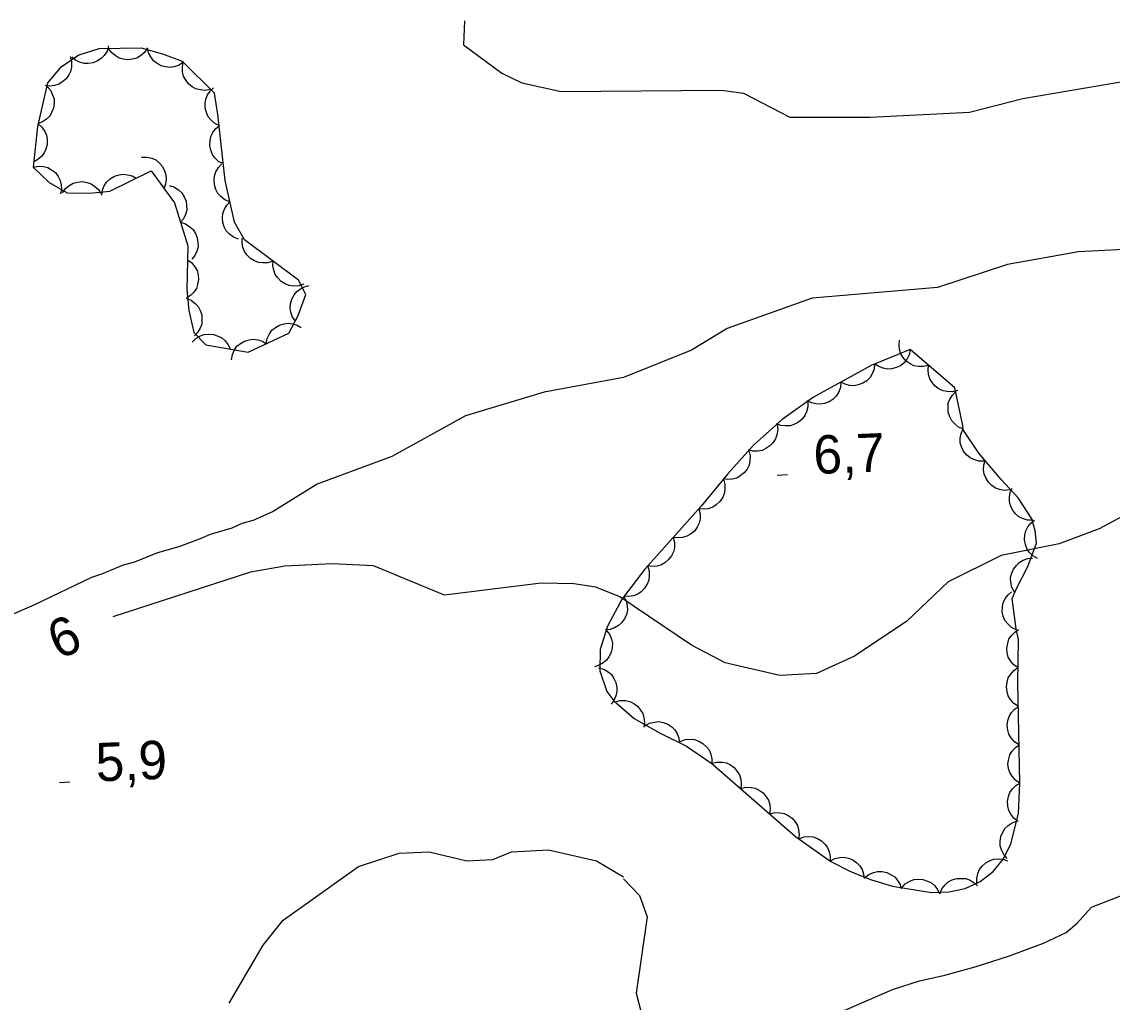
# Model space of a CAD drawing. Extents: x 336540 to 340074, y 5572036 to 5573747.
# Drawn here: x 337358.4 to 337443.6, y 5573040 to 5573116.6 of the extents above; entities that cross this region are included whole.
import ezdxf

# ---------------------------------------------------------------- set-up
doc = ezdxf.new("R2010")
doc.units = 0
for name, color, linetype in [('Niveau 2', 7, 'Continuous'), ('Niveau 3', 7, 'Continuous'), ('Niveau 44', 7, 'Continuous')]:
    doc.layers.add(name, color=color, linetype=linetype)

msp = doc.modelspace()

# ---------------------------------------------------------------- linework, layer by layer
at = {"layer": 'Niveau 2'}
for points in [[(337392.95, 5573116.71), (337392.88, 5573114.84), (337395.87, 5573112.62), (337397.43, 5573111.85), (337400.51, 5573111.17), (337413.02, 5573111.29), (337414.75, 5573111.06), (337418.38, 5573109.18), (337424.64, 5573109.17), (337432.4, 5573109.56), (337436.58, 5573110.64), (337445.15, 5573112.09)], [(337445.99, 5573098.91), (337440.93, 5573098.64), (337435.38, 5573097.67), (337429.9, 5573095.86), (337420.12, 5573095.03), (337413.48, 5573092.65), (337410.68, 5573090.98), (337405.37, 5573088.84), (337399.18, 5573087.68), (337393.02, 5573085.83), (337387.27, 5573082.66), (337381.44, 5573080.49), (337378, 5573078.37), (337376.44, 5573077.66), (337375.54, 5573077.41), (337374.76, 5573077.06), (337373.08, 5573076.57), (337372.3, 5573076.21), (337370.63, 5573075.61), (337368.95, 5573075.12), (337367.16, 5573074.41), (337366.27, 5573074.16), (337364.59, 5573073.45), (337363.81, 5573073.2), (337359.35, 5573071.07), (337356.9, 5573070)], [(337448.48, 5573080.19), (337442.55, 5573077.01), (337439.4, 5573075.82), (337434.88, 5573074.91), (337430.74, 5573072.85), (337427.52, 5573069.79)], [(337427.52, 5573069.79), (337423.42, 5573067.05), (337420.45, 5573065.7), (337417.59, 5573065.55), (337413.31, 5573066.53), (337410.69, 5573067.91), (337405.08, 5573071.69), (337403.2, 5573072.44), (337401.48, 5573072.7), (337398.95, 5573072.75), (337391.38, 5573071.83), (337385.84, 5573074.1), (337382.61, 5573074.28), (337378.91, 5573074.09), (337376.22, 5573073.61), (337365.46, 5573070.12)], [(337374.57, 5573039.93), (337377.21, 5573044.47), (337378.79, 5573046.43), (337384.67, 5573050.62), (337387.84, 5573051.65), (337390.19, 5573051.77), (337393.12, 5573051.05), (337395.15, 5573051.16), (337396.63, 5573051.75), (337399.5, 5573051.91), (337403.26, 5573051.06), (337405.36, 5573049.82)], [(337405.37, 5573049.64), (337406.62, 5573048.36), (337407.22, 5573046.69), (337406.35, 5573040.72), (337406.74, 5573039.21)], [(337422.39, 5573039.25), (337426.4, 5573040.99), (337428.49, 5573041.67), (337430.49, 5573042.11), (337432.84, 5573042.78), (337435.52, 5573043.63), (337438.19, 5573044.62), (337439.96, 5573045.47), (337440.81, 5573046.19), (337441.94, 5573047.44), (337444.28, 5573048.35)]]:
    msp.add_lwpolyline(points, dxfattribs=at)
at = {"layer": 'Niveau 3'}
for p, q in [((337417.39, 5573081.2), (337418.19, 5573081.24)), ((337361.31, 5573057.19), (337362.12, 5573057.22))]:
    msp.add_line(p, q, dxfattribs=at)
at = {"layer": 'Niveau 44'}
for points in [[(337359.25, 5573105.28), (337360.49, 5573104.06), (337361.9, 5573103.26), (337363.65, 5573103.23), (337365.25, 5573103.39), (337368.48, 5573104.98), (337370.3, 5573102.47), (337371.33, 5573099.11), (337371.25, 5573095.7), (337371.42, 5573094.07), (337371.8, 5573092.36), (337372.75, 5573091.39), (337376.05, 5573090.82), (337379.23, 5573092.29), (337379.94, 5573093.67), (337380.55, 5573095.32), (337379.97, 5573096.45), (337375.77, 5573099.59), (337374.98, 5573100.97), (337374.25, 5573104.23), (337373.68, 5573109.38), (337373.41, 5573111.05), (337370.91, 5573113.52), (337369.39, 5573114.1), (337367.71, 5573114.58), (337364.39, 5573114.51), (337362.81, 5573114.03), (337361.37, 5573113.03), (337360.37, 5573111.86), (337359.59, 5573108.45), (337359.25, 5573105.28)], [(337365.14, 5573114.74), (337365.02, 5573114.34), (337364.79, 5573114), (337364.57, 5573113.76), (337364.27, 5573113.57), (337363.93, 5573113.43), (337363.55, 5573113.38), (337363.22, 5573113.38), (337362.88, 5573113.48), (337362.55, 5573113.64), (337362.27, 5573113.87)], [(337368.17, 5573114.59), (337367.95, 5573114.24), (337367.64, 5573113.98), (337367.36, 5573113.8), (337367.02, 5573113.7), (337366.65, 5573113.66), (337366.27, 5573113.72), (337365.96, 5573113.8), (337365.66, 5573113.99), (337365.38, 5573114.23), (337365.17, 5573114.53)], [(337370.99, 5573113.49), (337370.65, 5573113.25), (337370.26, 5573113.12), (337369.94, 5573113.06), (337369.59, 5573113.1), (337369.23, 5573113.2), (337368.9, 5573113.39), (337368.64, 5573113.59), (337368.44, 5573113.88), (337368.27, 5573114.21), (337368.19, 5573114.56)], [(337362.14, 5573113.93), (337362.25, 5573113.53), (337362.24, 5573113.12), (337362.19, 5573112.8), (337362.04, 5573112.48), (337361.82, 5573112.18), (337361.53, 5573111.93), (337361.26, 5573111.75), (337360.92, 5573111.66), (337360.55, 5573111.61), (337360.19, 5573111.65)], [(337373.11, 5573111.35), (337372.7, 5573111.27), (337372.29, 5573111.31), (337371.97, 5573111.38), (337371.67, 5573111.56), (337371.38, 5573111.79), (337371.16, 5573112.11), (337371, 5573112.39), (337370.92, 5573112.73), (337370.91, 5573113.1), (337370.97, 5573113.46)], [(337360.31, 5573111.59), (337360.59, 5573111.29), (337360.77, 5573110.92), (337360.88, 5573110.61), (337360.89, 5573110.26), (337360.84, 5573109.89), (337360.69, 5573109.54), (337360.54, 5573109.25), (337360.28, 5573109.01), (337359.98, 5573108.8), (337359.64, 5573108.67)], [(337373.82, 5573108.51), (337373.44, 5573108.68), (337373.14, 5573108.96), (337372.92, 5573109.21), (337372.78, 5573109.53), (337372.69, 5573109.89), (337372.69, 5573110.27), (337372.73, 5573110.59), (337372.87, 5573110.91), (337373.08, 5573111.22), (337373.34, 5573111.47)], [(337359.61, 5573108.67), (337359.93, 5573108.4), (337360.15, 5573108.06), (337360.29, 5573107.76), (337360.35, 5573107.42), (337360.34, 5573107.05), (337360.24, 5573106.68), (337360.12, 5573106.38), (337359.89, 5573106.1), (337359.61, 5573105.86), (337359.29, 5573105.69)], [(337374.11, 5573105.52), (337373.74, 5573105.72), (337373.45, 5573106), (337373.25, 5573106.26), (337373.12, 5573106.59), (337373.05, 5573106.95), (337373.07, 5573107.34), (337373.12, 5573107.66), (337373.28, 5573107.97), (337373.5, 5573108.27), (337373.78, 5573108.5)], [(337367.71, 5573106.05), (337368.12, 5573106.06), (337368.52, 5573105.96), (337368.82, 5573105.83), (337369.09, 5573105.61), (337369.34, 5573105.33), (337369.51, 5573104.98), (337369.62, 5573104.68), (337369.63, 5573104.33), (337369.59, 5573103.96), (337369.47, 5573103.62)], [(337359.25, 5573105.28), (337359.66, 5573105.36), (337360.06, 5573105.32), (337360.39, 5573105.25), (337360.69, 5573105.07), (337360.98, 5573104.84), (337361.2, 5573104.53), (337361.36, 5573104.24), (337361.44, 5573103.9), (337361.45, 5573103.53), (337361.39, 5573103.18)], [(337374.62, 5573102.57), (337374.23, 5573102.72), (337373.91, 5573102.97), (337373.68, 5573103.21), (337373.52, 5573103.52), (337373.41, 5573103.88), (337373.39, 5573104.26), (337373.41, 5573104.59), (337373.53, 5573104.91), (337373.72, 5573105.24), (337373.97, 5573105.5)], [(337364.6, 5573103.07), (337364.66, 5573103.49), (337364.83, 5573103.86), (337365.01, 5573104.13), (337365.27, 5573104.37), (337365.59, 5573104.56), (337365.96, 5573104.67), (337366.28, 5573104.73), (337366.63, 5573104.68), (337366.98, 5573104.58), (337367.3, 5573104.4)], [(337361.54, 5573103.27), (337361.78, 5573103.61), (337362.1, 5573103.86), (337362.38, 5573104.03), (337362.73, 5573104.11), (337363.09, 5573104.14), (337363.47, 5573104.07), (337363.78, 5573103.97), (337364.07, 5573103.77), (337364.34, 5573103.52), (337364.54, 5573103.21)], [(337369.88, 5573103.83), (337370.28, 5573103.7), (337370.62, 5573103.48), (337370.87, 5573103.26), (337371.05, 5573102.96), (337371.19, 5573102.62), (337371.24, 5573102.24), (337371.25, 5573101.91), (337371.15, 5573101.57), (337370.99, 5573101.24), (337370.76, 5573100.96)], [(337375.28, 5573099.64), (337374.89, 5573099.8), (337374.57, 5573100.05), (337374.34, 5573100.29), (337374.18, 5573100.6), (337374.07, 5573100.95), (337374.05, 5573101.33), (337374.06, 5573101.66), (337374.19, 5573101.99), (337374.38, 5573102.31), (337374.62, 5573102.57)], [(337370.76, 5573100.96), (337371.16, 5573100.84), (337371.5, 5573100.61), (337371.75, 5573100.39), (337371.93, 5573100.09), (337372.07, 5573099.75), (337372.12, 5573099.37), (337372.13, 5573099.04), (337372.03, 5573098.7), (337371.87, 5573098.37), (337371.64, 5573098.09)], [(337377.99, 5573097.93), (337377.59, 5573097.79), (337377.19, 5573097.78), (337376.86, 5573097.81), (337376.53, 5573097.94), (337376.22, 5573098.14), (337375.95, 5573098.41), (337375.76, 5573098.67), (337375.64, 5573099), (337375.57, 5573099.37), (337375.59, 5573099.73)], [(337371.3, 5573098.04), (337371.65, 5573097.8), (337371.89, 5573097.48), (337372.06, 5573097.19), (337372.14, 5573096.85), (337372.16, 5573096.48), (337372.09, 5573096.11), (337372, 5573095.8), (337371.8, 5573095.51), (337371.54, 5573095.24), (337371.23, 5573095.04)], [(337380.39, 5573096.13), (337380, 5573096), (337379.59, 5573095.98), (337379.26, 5573096.01), (337378.94, 5573096.14), (337378.62, 5573096.34), (337378.36, 5573096.62), (337378.16, 5573096.88), (337378.04, 5573097.21), (337377.97, 5573097.57), (337377.99, 5573097.93)], [(337379.77, 5573093.2), (337379.52, 5573093.54), (337379.39, 5573093.93), (337379.33, 5573094.25), (337379.36, 5573094.6), (337379.46, 5573094.96), (337379.65, 5573095.29), (337379.84, 5573095.56), (337380.13, 5573095.76), (337380.46, 5573095.93), (337380.81, 5573096.02)], [(337371.21, 5573095.03), (337371.6, 5573094.88), (337371.91, 5573094.62), (337372.14, 5573094.39), (337372.3, 5573094.07), (337372.42, 5573093.72), (337372.43, 5573093.34), (337372.42, 5573093.01), (337372.29, 5573092.68), (337372.1, 5573092.36), (337371.86, 5573092.1)], [(337377.46, 5573091.47), (337377.53, 5573091.89), (337377.71, 5573092.25), (337377.89, 5573092.53), (337378.17, 5573092.75), (337378.49, 5573092.93), (337378.86, 5573093.03), (337379.18, 5573093.09), (337379.53, 5573093.03), (337379.88, 5573092.92), (337380.19, 5573092.73)], [(337371.67, 5573091.58), (337371.96, 5573091.88), (337372.32, 5573092.08), (337372.62, 5573092.2), (337372.97, 5573092.23), (337373.34, 5573092.2), (337373.7, 5573092.07), (337374, 5573091.93), (337374.26, 5573091.69), (337374.48, 5573091.39), (337374.63, 5573091.07)], [(337374.74, 5573090.21), (337374.81, 5573090.63), (337374.99, 5573090.99), (337375.17, 5573091.27), (337375.44, 5573091.49), (337375.76, 5573091.67), (337376.13, 5573091.77), (337376.46, 5573091.83), (337376.8, 5573091.77), (337377.16, 5573091.66), (337377.46, 5573091.47)], [(337429.21, 5573089.78), (337428.81, 5573089.68), (337428.4, 5573089.69), (337428.07, 5573089.74), (337427.76, 5573089.9), (337427.46, 5573090.11), (337427.21, 5573090.41), (337427.03, 5573090.68), (337426.94, 5573091.02), (337426.9, 5573091.39), (337426.94, 5573091.75)], [(337427.78, 5573091.02), (337424.73, 5573089.76), (337420.22, 5573087.29), (337417.78, 5573085.54), (337415.54, 5573083.54), (337413.53, 5573081.31), (337411.45, 5573078.78), (337407.04, 5573073.86), (337405.28, 5573071.54), (337404.13, 5573069.41), (337403.54, 5573067.57), (337403.52, 5573065.9), (337404.07, 5573064.29), (337404.63, 5573063.57), (337406.21, 5573062.17), (337408.23, 5573061.03), (337410.3, 5573060.03), (337412.28, 5573058.67), (337418.82, 5573052.96), (337421.56, 5573051.01), (337423.1, 5573050.22), (337424.74, 5573049.57), (337426.4, 5573049.07), (337429.44, 5573048.58), (337430.81, 5573048.63), (337432.07, 5573048.9), (337433.24, 5573049.44), (337434.26, 5573050.22), (337435.06, 5573051.22), (337435.64, 5573052.38), (337436.24, 5573054.77), (337436.34, 5573057.14), (337436.19, 5573064.99), (337436.23, 5573068.36), (337436.04, 5573069.19), (337435.75, 5573071.57), (337436.07, 5573072.35), (337436.97, 5573074.05), (337437.63, 5573075.88), (337437.55, 5573076.84), (337437.28, 5573077.78), (337436.21, 5573079.44), (337434.89, 5573080.85), (337433.13, 5573082.92), (337431.9, 5573084.75), (337431.89, 5573085.08), (337431.25, 5573088.02), (337427.78, 5573091.02)], [(337427.78, 5573091.02), (337427.7, 5573090.61), (337427.5, 5573090.25), (337427.31, 5573089.99), (337427.03, 5573089.77), (337426.7, 5573089.6), (337426.32, 5573089.52), (337426, 5573089.48), (337425.66, 5573089.55), (337425.31, 5573089.68), (337425.01, 5573089.87)], [(337424.99, 5573089.9), (337424.95, 5573089.49), (337424.8, 5573089.11), (337424.64, 5573088.83), (337424.38, 5573088.58), (337424.07, 5573088.38), (337423.71, 5573088.25), (337423.39, 5573088.18), (337423.04, 5573088.21), (337422.68, 5573088.3), (337422.36, 5573088.46)], [(337431.48, 5573087.82), (337431.08, 5573087.71), (337430.67, 5573087.73), (337430.34, 5573087.78), (337430.03, 5573087.93), (337429.73, 5573088.15), (337429.48, 5573088.45), (337429.3, 5573088.72), (337429.21, 5573089.06), (337429.17, 5573089.43), (337429.21, 5573089.78)], [(337422.36, 5573088.46), (337422.32, 5573088.05), (337422.17, 5573087.67), (337422, 5573087.38), (337421.75, 5573087.14), (337421.44, 5573086.94), (337421.08, 5573086.81), (337420.76, 5573086.74), (337420.41, 5573086.77), (337420.05, 5573086.86), (337419.73, 5573087.02)], [(337431.95, 5573084.79), (337431.56, 5573084.95), (337431.25, 5573085.2), (337431.02, 5573085.44), (337430.86, 5573085.75), (337430.75, 5573086.11), (337430.73, 5573086.49), (337430.75, 5573086.82), (337430.88, 5573087.14), (337431.07, 5573087.46), (337431.31, 5573087.72)], [(337419.77, 5573086.96), (337419.78, 5573086.55), (337419.67, 5573086.16), (337419.54, 5573085.85), (337419.32, 5573085.58), (337419.04, 5573085.34), (337418.69, 5573085.17), (337418.39, 5573085.06), (337418.03, 5573085.05), (337417.67, 5573085.09), (337417.33, 5573085.22)], [(337417.37, 5573085.17), (337417.42, 5573084.76), (337417.36, 5573084.35), (337417.26, 5573084.04), (337417.07, 5573083.75), (337416.81, 5573083.48), (337416.49, 5573083.27), (337416.2, 5573083.13), (337415.85, 5573083.08), (337415.48, 5573083.08), (337415.13, 5573083.17)], [(337433.55, 5573082.29), (337433.14, 5573082.29), (337432.75, 5573082.41), (337432.45, 5573082.55), (337432.18, 5573082.78), (337431.95, 5573083.07), (337431.79, 5573083.42), (337431.69, 5573083.73), (337431.69, 5573084.08), (337431.75, 5573084.45), (337431.88, 5573084.78)], [(337415.17, 5573083.13), (337415.27, 5573082.72), (337415.25, 5573082.32), (337415.19, 5573081.99), (337415.03, 5573081.68), (337414.8, 5573081.39), (337414.5, 5573081.15), (337414.23, 5573080.97), (337413.89, 5573080.89), (337413.52, 5573080.85), (337413.16, 5573080.9)], [(337435.56, 5573080.06), (337435.15, 5573080.01), (337434.75, 5573080.09), (337434.44, 5573080.19), (337434.15, 5573080.39), (337433.88, 5573080.65), (337433.69, 5573080.98), (337433.55, 5573081.27), (337433.51, 5573081.62), (337433.53, 5573082), (337433.62, 5573082.34)], [(337413.18, 5573080.89), (337413.3, 5573080.48), (337413.3, 5573080.08), (337413.25, 5573079.75), (337413.1, 5573079.43), (337412.89, 5573079.13), (337412.61, 5573078.88), (337412.34, 5573078.69), (337412, 5573078.58), (337411.63, 5573078.53), (337411.28, 5573078.57)], [(337437.35, 5573077.67), (337436.94, 5573077.68), (337436.55, 5573077.8), (337436.25, 5573077.95), (337435.99, 5573078.18), (337435.77, 5573078.48), (337435.61, 5573078.83), (337435.52, 5573079.14), (337435.52, 5573079.49), (337435.59, 5573079.86), (337435.73, 5573080.19)], [(337411.27, 5573078.58), (337411.37, 5573078.17), (337411.35, 5573077.76), (337411.29, 5573077.44), (337411.13, 5573077.13), (337410.91, 5573076.83), (337410.61, 5573076.59), (337410.33, 5573076.42), (337409.99, 5573076.33), (337409.62, 5573076.29), (337409.26, 5573076.34)], [(337437.73, 5573074.69), (337437.36, 5573074.89), (337437.08, 5573075.19), (337436.89, 5573075.46), (337436.77, 5573075.79), (337436.71, 5573076.15), (337436.74, 5573076.53), (337436.8, 5573076.85), (337436.97, 5573077.16), (337437.2, 5573077.45), (337437.48, 5573077.68)], [(337409.26, 5573076.34), (337409.37, 5573075.94), (337409.35, 5573075.53), (337409.29, 5573075.21), (337409.13, 5573074.89), (337408.9, 5573074.6), (337408.6, 5573074.36), (337408.33, 5573074.18), (337407.99, 5573074.09), (337407.62, 5573074.06), (337407.26, 5573074.11)], [(337435.92, 5573072.06), (337435.72, 5573072.43), (337435.64, 5573072.83), (337435.62, 5573073.16), (337435.7, 5573073.5), (337435.85, 5573073.84), (337436.08, 5573074.15), (337436.3, 5573074.38), (337436.61, 5573074.55), (337436.96, 5573074.68), (337437.32, 5573074.71)], [(337407.24, 5573074.12), (337407.38, 5573073.73), (337407.39, 5573073.32), (337407.35, 5573072.99), (337407.22, 5573072.67), (337407.02, 5573072.36), (337406.74, 5573072.09), (337406.48, 5573071.9), (337406.15, 5573071.78), (337405.79, 5573071.72), (337405.43, 5573071.73)], [(337436.05, 5573069.11), (337435.68, 5573069.3), (337435.39, 5573069.58), (337435.18, 5573069.84), (337435.05, 5573070.17), (337434.97, 5573070.53), (337434.99, 5573070.91), (337435.04, 5573071.23), (337435.2, 5573071.55), (337435.42, 5573071.85), (337435.69, 5573072.08)], [(337405.4, 5573071.75), (337405.59, 5573071.38), (337405.66, 5573070.99), (337405.68, 5573070.66), (337405.6, 5573070.31), (337405.45, 5573069.97), (337405.22, 5573069.67), (337404.99, 5573069.44), (337404.68, 5573069.27), (337404.33, 5573069.15), (337403.97, 5573069.12)], [(337404.03, 5573069.09), (337404.29, 5573068.76), (337404.43, 5573068.38), (337404.51, 5573068.06), (337404.49, 5573067.71), (337404.41, 5573067.35), (337404.23, 5573067.01), (337404.05, 5573066.74), (337403.78, 5573066.52), (337403.46, 5573066.34), (337403.11, 5573066.23)], [(337436.2, 5573066.13), (337435.86, 5573066.37), (337435.61, 5573066.68), (337435.44, 5573066.97), (337435.35, 5573067.31), (337435.33, 5573067.68), (337435.39, 5573068.06), (337435.49, 5573068.37), (337435.68, 5573068.66), (337435.94, 5573068.93), (337436.24, 5573069.13)], [(337403.43, 5573066.15), (337403.84, 5573066.04), (337404.18, 5573065.83), (337404.43, 5573065.62), (337404.63, 5573065.32), (337404.78, 5573064.99), (337404.84, 5573064.61), (337404.86, 5573064.28), (337404.77, 5573063.94), (337404.62, 5573063.6), (337404.4, 5573063.31)], [(337436.23, 5573063.13), (337435.88, 5573063.36), (337435.61, 5573063.67), (337435.44, 5573063.94), (337435.34, 5573064.28), (337435.3, 5573064.65), (337435.36, 5573065.03), (337435.44, 5573065.35), (337435.63, 5573065.64), (337435.87, 5573065.92), (337436.17, 5573066.13)], [(337404.72, 5573063.49), (337405.12, 5573063.59), (337405.53, 5573063.58), (337405.86, 5573063.52), (337406.17, 5573063.36), (337406.47, 5573063.14), (337406.71, 5573062.84), (337406.88, 5573062.57), (337406.97, 5573062.23), (337407.01, 5573061.86), (337406.96, 5573061.5)], [(337436.28, 5573060.13), (337435.93, 5573060.36), (337435.67, 5573060.67), (337435.49, 5573060.95), (337435.4, 5573061.28), (337435.36, 5573061.65), (337435.41, 5573062.03), (337435.5, 5573062.35), (337435.68, 5573062.64), (337435.93, 5573062.92), (337436.23, 5573063.13)], [(337407.05, 5573061.6), (337407.41, 5573061.81), (337407.81, 5573061.9), (337408.14, 5573061.94), (337408.48, 5573061.87), (337408.83, 5573061.74), (337409.14, 5573061.52), (337409.38, 5573061.3), (337409.56, 5573061), (337409.7, 5573060.65), (337409.75, 5573060.3)], [(337409.8, 5573060.38), (337410.19, 5573060.53), (337410.59, 5573060.56), (337410.92, 5573060.54), (337411.25, 5573060.42), (337411.57, 5573060.24), (337411.85, 5573059.98), (337412.06, 5573059.73), (337412.19, 5573059.4), (337412.27, 5573059.04), (337412.27, 5573058.68)], [(337436.34, 5573057.13), (337435.99, 5573057.36), (337435.73, 5573057.67), (337435.55, 5573057.95), (337435.45, 5573058.28), (337435.41, 5573058.65), (337435.47, 5573059.03), (337435.55, 5573059.35), (337435.74, 5573059.64), (337435.99, 5573059.92), (337436.28, 5573060.13)], [(337412.27, 5573058.68), (337412.67, 5573058.78), (337413.08, 5573058.77), (337413.41, 5573058.71), (337413.72, 5573058.56), (337414.02, 5573058.34), (337414.26, 5573058.04), (337414.44, 5573057.77), (337414.54, 5573057.43), (337414.57, 5573057.06), (337414.53, 5573056.71)], [(337414.53, 5573056.71), (337414.93, 5573056.81), (337415.34, 5573056.8), (337415.67, 5573056.74), (337415.98, 5573056.59), (337416.28, 5573056.37), (337416.52, 5573056.07), (337416.7, 5573055.8), (337416.8, 5573055.46), (337416.83, 5573055.09), (337416.79, 5573054.73)], [(337436.21, 5573054.13), (337435.88, 5573054.38), (337435.63, 5573054.71), (337435.47, 5573055), (337435.4, 5573055.34), (337435.38, 5573055.71), (337435.46, 5573056.08), (337435.56, 5573056.39), (337435.77, 5573056.68), (337436.03, 5573056.94), (337436.34, 5573057.13)], [(337416.79, 5573054.73), (337417.19, 5573054.84), (337417.6, 5573054.82), (337417.93, 5573054.77), (337418.24, 5573054.61), (337418.54, 5573054.39), (337418.78, 5573054.1), (337418.96, 5573053.82), (337419.05, 5573053.48), (337419.09, 5573053.12), (337419.05, 5573052.76)], [(337435.35, 5573051.24), (337435.08, 5573051.55), (337434.9, 5573051.92), (337434.81, 5573052.24), (337434.8, 5573052.59), (337434.86, 5573052.95), (337435.01, 5573053.3), (337435.18, 5573053.59), (337435.44, 5573053.82), (337435.75, 5573054.03), (337436.08, 5573054.15)], [(337419.07, 5573052.78), (337419.46, 5573052.93), (337419.87, 5573052.95), (337420.2, 5573052.93), (337420.52, 5573052.81), (337420.84, 5573052.62), (337421.11, 5573052.35), (337421.32, 5573052.09), (337421.45, 5573051.77), (337421.52, 5573051.4), (337421.51, 5573051.04)], [(337421.51, 5573051.04), (337421.88, 5573051.24), (337422.27, 5573051.32), (337422.6, 5573051.35), (337422.95, 5573051.27), (337423.29, 5573051.13), (337423.6, 5573050.9), (337423.83, 5573050.68), (337424.01, 5573050.37), (337424.13, 5573050.02), (337424.18, 5573049.67)], [(337432.99, 5573049.25), (337432.97, 5573049.67), (337433.06, 5573050.06), (337433.18, 5573050.37), (337433.4, 5573050.65), (337433.67, 5573050.9), (337434.01, 5573051.08), (337434.31, 5573051.2), (337434.66, 5573051.22), (337435.03, 5573051.19), (337435.37, 5573051.07)], [(337424.21, 5573049.73), (337424.54, 5573049.99), (337424.91, 5573050.15), (337425.23, 5573050.23), (337425.58, 5573050.22), (337425.94, 5573050.14), (337426.29, 5573049.97), (337426.56, 5573049.8), (337426.79, 5573049.53), (337426.98, 5573049.21), (337427.08, 5573048.86)], [(337430.09, 5573048.48), (337430.25, 5573048.86), (337430.5, 5573049.18), (337430.74, 5573049.41), (337431.06, 5573049.57), (337431.41, 5573049.67), (337431.79, 5573049.69), (337432.12, 5573049.67), (337432.45, 5573049.54), (337432.76, 5573049.35), (337433.02, 5573049.1)], [(337427.11, 5573048.96), (337427.39, 5573049.26), (337427.74, 5573049.46), (337428.05, 5573049.59), (337428.4, 5573049.62), (337428.77, 5573049.6), (337429.13, 5573049.47), (337429.43, 5573049.34), (337429.69, 5573049.1), (337429.91, 5573048.81), (337430.07, 5573048.48)]]:
    msp.add_lwpolyline(points, dxfattribs=at)

# ---------------------------------------------------------------- texts
at = {"layer": 'Niveau 2'}
msp.add_text('6', height=3, rotation=23.13584, dxfattribs=at).set_placement((337361.22, 5573066.76))
at = {"layer": 'Niveau 3'}
for s, p in [('6,7    ', (337420.27, 5573081.28)), ('5,9    ', (337364.19, 5573057.26))]:
    msp.add_text(s, height=2.9999, rotation=2.27627, dxfattribs=at).set_placement(p)

doc.saveas('drawing.dxf')
